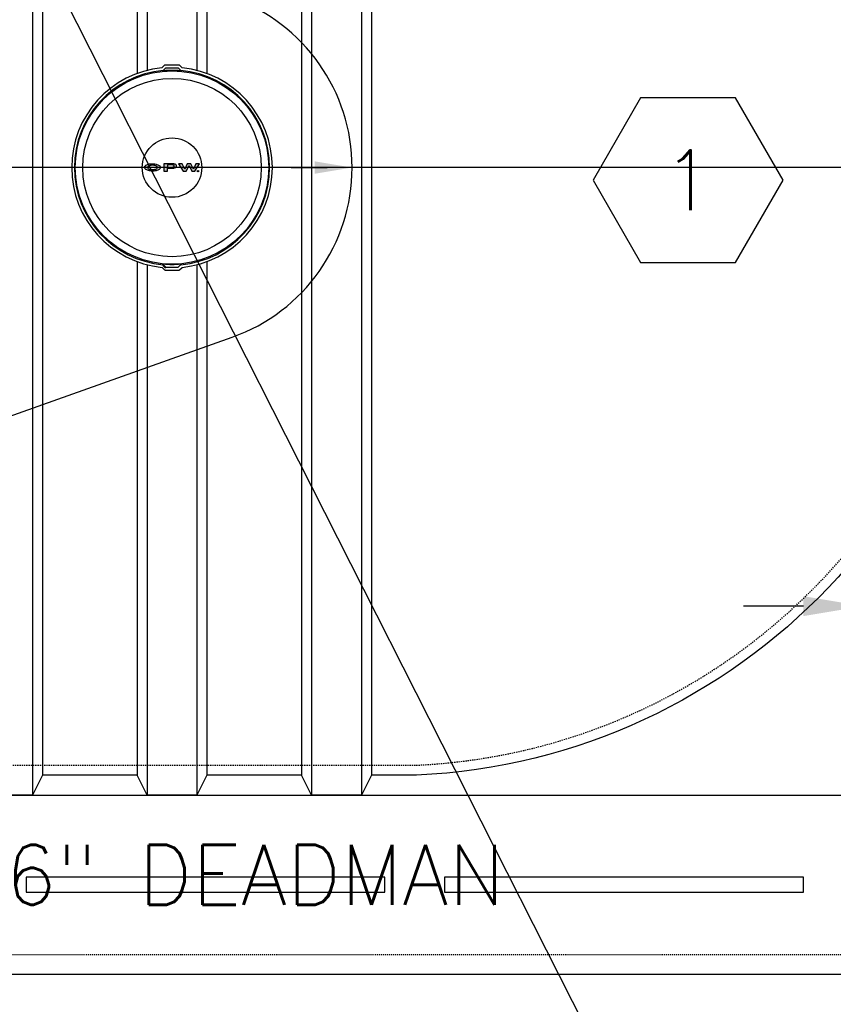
# Model space of a CAD drawing. Extents: x -285 to 5863, y 308 to 3178.
# Tile 607 of 622: x 5306 to 5388, y 1314 to 1413. Entities that reach past the tile are written whole.
import ezdxf
from ezdxf.enums import TextEntityAlignment as Align

# ---------------------------------------------------------------- set-up
doc = ezdxf.new("R2010")
doc.units = 0
doc.header["$MEASUREMENT"] = 0
doc.header["$PDSIZE"] = 1
doc.linetypes.add('HIDDEN3', pattern=[0.1875, 0.125, -0.0625])
doc.linetypes.add('VENT', pattern=[0.04, 0.02, -0.02])
doc.layers.get('0').update_dxf_attribs({"color": 255, "linetype": 'CONTINUOUS'})
doc.layers.get('DEFPOINTS').update_dxf_attribs({"linetype": 'CONTINUOUS'})
for name, color, linetype in [('DIM', 3, 'CONTINUOUS'), ('PIPING-VENT', 3, 'VENT'), ('TANK-ANCHOR', 4, 'CONTINUOUS'), ('TANK-MANHOLE-COVER-18', 2, 'CONTINUOUS'), ('TANK-MANHOLE-COVER-HATCH-18', 7, 'CONTINUOUS'), ('TANK-SLOPE', 3, 'CONTINUOUS'), ('TANK-UST', 5, 'CONTINUOUS'), ('TANK-UST-RIB', 7, 'CONTINUOUS'), ('TEXT', 3, 'CONTINUOUS')]:
    doc.layers.add(name, color=color, linetype=linetype)
doc.layers.add('FREEZE-LINES', color=8, linetype='CONTINUOUS', plot=False)
doc.styles.add('SIMPLEX', font='simplex')
doc.dimstyles.new('DIM64', dxfattribs={"dimscale": 64, "dimtxt": 0.09375, "dimasz": 0.09375, "dimexe": 0.0625, "dimexo": 0.0625, "dimgap": 0.046875, "dimtad": 1, "dimdec": 4, "dimzin": 3, "dimdsep": 46, "dimlunit": 4, "dimtxsty": 'SIMPLEX', "dimcen": 0, "dimclrd": 256, "dimclre": 256, "dimclrt": 256, "dimadec": 0, "dimazin": 0, "dimtfac": 1, "dimtdec": 4, "dimtmove": 0, "dimatfit": 3, "dimfxl": 1, "dimfrac": 2, "dimtolj": 1, "dimtzin": 0, "dimarcsym": 0})

# ---------------------------------------------------------------- blocks, each defined once
blk = doc.blocks.new('HEX')
at = {"color": 3}
blk.add_lwpolyline([(-0.0577, 0.1), (-0.1155, 0), (-0.0577, -0.1), (0.0577, -0.1), (0.1155, 0), (0.0577, 0.1)], close=True, dxfattribs=at)
at = {"color": 3, "style": 'SIMPLEX'}
blk.add_attdef('D#', text='', height=0.08, dxfattribs=at).set_placement((0, 0), align=Align.MIDDLE)
blk = doc.blocks.new('*D73')
at = {"layer": 'DEFPOINTS', "color": 0, "transparency": 16777216}
for p in [(5404.235, 1398.018), (5390.835, 1353.991), (5390.835, 1335.02)]:
    blk.add_point(p, dxfattribs=at)
at = {"layer": 'DIM', "lineweight": -2, "transparency": 16777216}
for p, q in [((5404.235, 1394.018), (5404.235, 1349.991)), ((5390.835, 1339.02), (5390.835, 1357.991)), ((5384.835, 1353.991), (5378.835, 1353.991)), ((5390.835, 1353.991), (5404.235, 1353.991)), ((5410.235, 1353.991), (5466.807, 1353.991))]:
    blk.add_line(p, q, dxfattribs=at)
at = {"layer": 'DIM', "transparency": 16777216}
for points in [[(5384.835, 1354.991), (5384.835, 1352.991), (5390.835, 1353.991)], [(5410.235, 1354.991), (5410.235, 1352.991), (5404.235, 1353.991)]]:
    blk.add_solid(points, dxfattribs=at)
at = {"layer": 'DIM', "transparency": 16777216, "insert": (5441.521, 1361.563), "char_height": 6, "attachment_point": 5, "style": 'SIMPLEX'}
blk.add_mtext('\\A1;1\'-1 3/8"', dxfattribs=at)

msp = doc.modelspace()

# ---------------------------------------------------------------- hatches: boundary and pattern name
at = {"layer": 'TANK-MANHOLE-COVER-HATCH-18', "linetype": 'Continuous'}
h = msp.add_hatch(color=7, dxfattribs=at)
h.paths.add_polyline_path([(5320.20131, 1398.23085), (5320.13544, 1398.272), (5320.05722, 1398.30903), (5319.96803, 1398.34057), (5319.8706, 1398.36663), (5319.76632, 1398.38582), (5319.65791, 1398.39815), (5319.5454, 1398.40362), (5319.43288, 1398.40085), (5319.32311, 1398.3926), (5319.21609, 1398.37611), (5319.11455, 1398.35414), (5319.02125, 1398.32531), (5318.93756, 1398.29099), (5318.86621, 1398.25119), (5318.80585, 1398.20727), (5318.76057, 1398.16061), (5318.73691, 1398.12355), (5318.71942, 1398.0865), (5318.7112, 1398.03436), (5318.71944, 1397.98359), (5318.74278, 1397.93283), (5318.78121, 1397.88481), (5318.81737, 1397.85342), (5318.86629, 1397.81896), (5318.93765, 1397.77918), (5319.02136, 1397.74489), (5319.11467, 1397.71609), (5319.21621, 1397.69279), (5319.32324, 1397.67771), (5319.43301, 1397.66813), (5319.54553, 1397.66678), (5319.65804, 1397.67228), (5319.76644, 1397.68465), (5319.87072, 1397.70388), (5319.96814, 1397.72997), (5320.05732, 1397.76155), (5320.13553, 1397.79861), (5320.20138, 1397.83978), (5320.25352, 1397.88507), (5320.29193, 1397.93311), (5320.31525, 1397.98388), (5320.32347, 1398.03465), (5320.31523, 1398.08679), (5320.29189, 1398.13618), (5320.25346, 1398.1842)])
h.paths.add_polyline_path([(5319.96532, 1398.12515), (5319.98866, 1398.08124), (5319.9969, 1398.03459), (5319.98867, 1397.98931), (5319.96536, 1397.9454), (5319.92557, 1397.90422), (5319.87206, 1397.86717), (5319.80621, 1397.8356), (5319.73074, 1397.81226), (5319.64842, 1397.7944), (5319.56197, 1397.78616), (5319.47278, 1397.78614), (5319.38634, 1397.79436), (5319.30401, 1397.81218), (5319.22853, 1397.83549), (5319.16267, 1397.86704), (5319.11052, 1397.90408), (5319.07072, 1397.94523), (5319.04601, 1397.98914), (5319.03777, 1398.03442), (5319.04599, 1398.08107), (5319.07069, 1398.12499), (5319.11047, 1398.16616), (5319.1626, 1398.20321), (5319.22846, 1398.23341), (5319.30393, 1398.25813), (5319.38625, 1398.27461), (5319.47269, 1398.28286), (5319.56188, 1398.28287), (5319.64833, 1398.27465), (5319.73066, 1398.2582), (5319.80613, 1398.23352), (5319.872, 1398.20334), (5319.92552, 1398.1663)], flags=16)
h = msp.add_hatch(color=7, dxfattribs=at)
h.paths.add_polyline_path([(5321.723, 1398.36971), (5321.64615, 1398.3889), (5321.56382, 1398.39986), (5321.47875, 1398.40396), (5320.66918, 1398.40382), (5320.66932, 1397.66698), (5321.01372, 1397.66704), (5321.01367, 1397.95107), (5321.47883, 1397.95116), (5321.5639, 1397.95529), (5321.64623, 1397.96628), (5321.72307, 1397.98413), (5321.79167, 1398.01022), (5321.84929, 1398.04041), (5321.89457, 1398.0761), (5321.92475, 1398.11589), (5321.94121, 1398.15706), (5321.9412, 1398.19823), (5321.92473, 1398.23939), (5321.89453, 1398.2778), (5321.84924, 1398.31347), (5321.79161, 1398.34502)])
h.paths.add_polyline_path([(5321.01361, 1398.28862), (5321.47877, 1398.2887), (5321.53777, 1398.2846), (5321.59266, 1398.27363), (5321.63932, 1398.2558), (5321.67637, 1398.23248), (5321.69833, 1398.20642), (5321.70657, 1398.1776), (5321.69834, 1398.14879), (5321.67639, 1398.12134), (5321.63935, 1398.09801), (5321.5927, 1398.08153), (5321.53781, 1398.06917), (5321.47881, 1398.06642), (5321.01365, 1398.06633)], flags=16)
for points in [[(5322.49551, 1398.40415), (5322.13463, 1398.40408), (5322.60267, 1397.66733), (5322.91003, 1397.66738), (5323.18573, 1398.22726), (5323.46163, 1397.66748), (5323.76899, 1397.66754), (5324.23676, 1398.40446), (5323.87589, 1398.4044), (5323.6194, 1397.84314), (5323.36545, 1398.4043), (5323.00595, 1398.40424), (5322.7522, 1397.84299)], [(5324.00637, 1397.66346, 1), (5324.15731, 1397.66349, 1)]]:
    msp.add_hatch(color=7, dxfattribs=at).paths.add_polyline_path(points)

# ---------------------------------------------------------------- linework, layer by layer
msp.add_line((4499.19509, 3018.24851), (5862.73979, 324.31873))
at = {"layer": 'FREEZE-LINES', "linetype": 'Continuous'}
msp.add_line((5653.857, 1398.01839), (4609.857, 1398.01839), dxfattribs=at)
at = {"layer": 'PIPING-VENT', "ltscale": 3}
msp.add_line((5169.47882, 1319.01839), (5440.23519, 1319.01839), dxfattribs=at)
at = {"layer": 'TANK-ANCHOR'}
msp.add_lwpolyline([(5390.83467, 1317.01993), (5216.83467, 1317.01993), (5216.83467, 1335.01993), (5390.83467, 1335.01993)], close=True, dxfattribs=at)
at = {"layer": 'TANK-ANCHOR', "color": 7}
for points in [[(5306.83467, 1326.76993), (5306.83467, 1325.26993), (5342.83467, 1325.26993), (5342.83467, 1326.76993)], [(5348.83467, 1326.76993), (5348.83467, 1325.26993), (5384.83467, 1325.26993), (5384.83467, 1326.76993)]]:
    msp.add_lwpolyline(points, close=True, dxfattribs=at)
at = {"layer": 'TANK-MANHOLE-COVER-18', "color": 1, "linetype": 'Continuous'}
msp.add_line((5320.82475, 1387.91243), (5320.56537, 1388.17309), dxfattribs=at)
at = {"layer": 'TANK-MANHOLE-COVER-18', "color": 4, "linetype": 'Continuous'}
msp.add_lwpolyline([(5322.18088, 1408.30549), (5320.77168, 1408.30523, 0.19600928), (5320.72799, 1408.28741), (5320.4717, 1408.0367, 0.90467588), (5320.4753, 1387.99972), (5320.73169, 1387.7491, 0.19600928), (5320.77539, 1387.73129), (5322.18458, 1387.73155, 0.19600928), (5322.22828, 1387.74937), (5322.48441, 1387.99993, 0.90481458), (5322.4808, 1408.03721), (5322.22458, 1408.28768, 0.19600928)], format="xyb", close=True, dxfattribs=at)
at = {"layer": 'TANK-MANHOLE-COVER-18', "color": 1, "linetype": 'Continuous'}
for points in [[(5322.37663, 1388.2625, 0.91236254), (5322.37312, 1407.7746), (5322.3369, 1407.69934, 0.04435615), (5320.61591, 1407.69891), (5320.58101, 1407.77428, 0.9123628), (5320.58452, 1388.26218), (5320.6194, 1388.33756, 0.04435615), (5322.34039, 1388.33775)], [(5320.64631, 1407.73049), (5320.6181, 1407.79203), (5320.85955, 1408.03357), (5322.09448, 1408.03379), (5322.33602, 1407.79234), (5322.3066, 1407.7309, 0.04265886)], [(5320.64981, 1388.30599), (5320.62162, 1388.24445), (5320.86316, 1388.00299), (5322.09809, 1388.00322), (5322.33954, 1388.24476), (5322.31009, 1388.30618, -0.04265886)]]:
    msp.add_lwpolyline(points, format="xyb", close=True, dxfattribs=at)
at = {"layer": 'TANK-MANHOLE-COVER-18', "color": 2, "linetype": 'Continuous'}
for radius in [9.70655, 8.9505, 2.98304]:
    msp.add_circle((5321.47882, 1398.01839), radius, dxfattribs=at)
at = {"layer": 'TANK-MANHOLE-COVER-HATCH-18', "color": 7, "linetype": 'Continuous'}
for points in [[(5320.32347, 1398.03465), (5320.31525, 1397.98388), (5320.29193, 1397.93311), (5320.25352, 1397.88507), (5320.20138, 1397.83978), (5320.13553, 1397.79861), (5320.05732, 1397.76155), (5319.96814, 1397.72997), (5319.87072, 1397.70388), (5319.76644, 1397.68465), (5319.65804, 1397.67228), (5319.54553, 1397.66678), (5319.43301, 1397.66813), (5319.32324, 1397.67771), (5319.21621, 1397.69279), (5319.11467, 1397.71609), (5319.02136, 1397.74489), (5318.93765, 1397.77918), (5318.86629, 1397.81896), (5318.81737, 1397.85342), (5318.78121, 1397.88481), (5318.74278, 1397.93283), (5318.71944, 1397.98359), (5318.7112, 1398.03436), (5318.71942, 1398.0865), (5318.73691, 1398.12355), (5318.76057, 1398.16061), (5318.80585, 1398.20727), (5318.86621, 1398.25119), (5318.93756, 1398.29099), (5319.02125, 1398.32531), (5319.11455, 1398.35414), (5319.21609, 1398.37611), (5319.32311, 1398.3926), (5319.43288, 1398.40085), (5319.5454, 1398.40362), (5319.65791, 1398.39815), (5319.76632, 1398.38582), (5319.8706, 1398.36663), (5319.96803, 1398.34057), (5320.05722, 1398.30903), (5320.13544, 1398.272), (5320.20131, 1398.23085), (5320.25346, 1398.1842), (5320.29189, 1398.13618), (5320.31523, 1398.08679)], [(5319.80613, 1398.23352), (5319.872, 1398.20334), (5319.92552, 1398.1663), (5319.96532, 1398.12515), (5319.98866, 1398.08124), (5319.9969, 1398.03459), (5319.98867, 1397.98931), (5319.96536, 1397.9454), (5319.92557, 1397.90422), (5319.87206, 1397.86717), (5319.80621, 1397.8356), (5319.73074, 1397.81226), (5319.64842, 1397.7944), (5319.56197, 1397.78616), (5319.47278, 1397.78614), (5319.38634, 1397.79436), (5319.30401, 1397.81218), (5319.22853, 1397.83549), (5319.16267, 1397.86704), (5319.11052, 1397.90408), (5319.07072, 1397.94523), (5319.04601, 1397.98914), (5319.03777, 1398.03442), (5319.04599, 1398.08107), (5319.07069, 1398.12499), (5319.11047, 1398.16616), (5319.1626, 1398.20321), (5319.22846, 1398.23341), (5319.30393, 1398.25813), (5319.38625, 1398.27461), (5319.47269, 1398.28286), (5319.56188, 1398.28287), (5319.64833, 1398.27465), (5319.73066, 1398.2582)], [(5321.723, 1398.36971), (5321.64615, 1398.3889), (5321.56382, 1398.39986), (5321.47875, 1398.40396), (5320.66918, 1398.40382), (5320.66932, 1397.66698), (5321.01372, 1397.66704), (5321.01367, 1397.95107), (5321.47883, 1397.95116), (5321.5639, 1397.95529), (5321.64623, 1397.96628), (5321.72307, 1397.98413), (5321.79167, 1398.01022), (5321.84929, 1398.04041), (5321.89457, 1398.0761), (5321.92475, 1398.11589), (5321.94121, 1398.15706), (5321.9412, 1398.19823), (5321.92473, 1398.23939), (5321.89453, 1398.2778), (5321.84924, 1398.31347), (5321.79161, 1398.34502)], [(5321.59266, 1398.27363), (5321.53777, 1398.2846), (5321.47877, 1398.2887), (5321.01361, 1398.28862), (5321.01365, 1398.06633), (5321.47881, 1398.06642), (5321.53781, 1398.06917), (5321.5927, 1398.08153), (5321.63935, 1398.09801), (5321.67639, 1398.12134), (5321.69834, 1398.14879), (5321.70657, 1398.1776), (5321.69833, 1398.20642), (5321.67637, 1398.23248), (5321.63932, 1398.2558)], [(5322.60267, 1397.66733), (5322.91003, 1397.66738), (5323.18573, 1398.22726), (5323.46163, 1397.66748), (5323.76899, 1397.66754), (5324.23676, 1398.40446), (5323.87589, 1398.4044), (5323.6194, 1397.84314), (5323.36545, 1398.4043), (5323.00595, 1398.40424), (5322.7522, 1397.84299), (5322.49551, 1398.40415), (5322.13463, 1398.40408)]]:
    msp.add_lwpolyline(points, close=True, dxfattribs=at)
msp.add_circle((5324.08184, 1397.66348), 0.07547, dxfattribs=at)
at = {"layer": 'TANK-SLOPE'}
msp.add_lwpolyline([(5283.57379, 1365.37841), (5327.52712, 1380.99195, 0.70597857), (5327.52765, 1415.04464), (5283.5748, 1430.65955, 1.41647358)], format="xyb", close=True, dxfattribs=at)
at = {"layer": 'TANK-SLOPE', "const_width": 0.125}
msp.add_lwpolyline([(5337.04762, 1398.01839), (5333.40683, 1398.01839)], dxfattribs=at)
at = {"layer": 'TANK-SLOPE'}
msp.add_solid([(5335.79762, 1397.39339), (5339.54762, 1398.01839), (5335.79762, 1398.64339)], dxfattribs=at)
at = {"layer": 'TANK-UST'}
msp.add_lwpolyline([(5346.01483, 1459.01839, -0.95433087), (5346.01483, 1337.01839), (5341.47882, 1337.01839), (5340.47882, 1335.01839), (5335.47882, 1335.01839), (5334.47882, 1337.01839), (5324.97882, 1337.01839), (5323.97882, 1335.01839), (5318.97882, 1335.01839), (5317.97882, 1337.01839), (5308.47882, 1337.01839), (5307.47882, 1335.01839), (5302.47882, 1335.01839)], format="xyb", dxfattribs=at)
at = {"layer": 'TANK-UST', "color": 2, "linetype": 'HIDDEN3'}
msp.add_lwpolyline([(4922.22882, 1458.01839), (4917.71627, 1458.01839, 0.9539575), (4917.71627, 1338.01839), (4922.22882, 1338.01839), (5017.47902, 1338.01839), (5116.49837, 1338.01839), (5341.49837, 1338.01839), (5345.99157, 1338.01839, 0.9539575), (5345.99157, 1458.01839), (5341.49837, 1458.01839), (5116.49837, 1458.01839), (5017.47902, 1458.01839)], format="xyb", close=True, dxfattribs=at)
at = {"layer": 'TANK-UST-RIB'}
for p, q in [((5307.47882, 1461.01839), (5307.47882, 1335.01839)), ((5318.97882, 1461.01839), (5318.97882, 1407.77189)), ((5323.97882, 1461.01839), (5323.97882, 1407.77189)), ((5335.47882, 1461.01839), (5335.47882, 1335.01839)), ((5340.47882, 1461.01839), (5340.47882, 1335.01839)), ((5308.47882, 1459.01839), (5308.47882, 1337.01839)), ((5317.97882, 1459.01839), (5317.97882, 1407.4593)), ((5324.97882, 1459.01839), (5324.97882, 1407.4593)), ((5334.47882, 1459.01839), (5334.47882, 1337.01839)), ((5341.47882, 1459.01839), (5341.47882, 1337.01839)), ((5317.97882, 1388.57748), (5317.97882, 1337.01839)), ((5318.97882, 1388.26489), (5318.97882, 1335.01839)), ((5323.97882, 1388.26489), (5323.97882, 1335.01839)), ((5324.97882, 1388.57748), (5324.97882, 1337.01839))]:
    msp.add_line(p, q, dxfattribs=at)

# ---------------------------------------------------------------- block references
at = {"layer": 'TEXT'}
ref = msp.add_blockref('HEX', (5373.25955, 1396.75211), dxfattribs=dict(at, xscale=82.50601499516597, yscale=82.50601499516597, zscale=82.50601499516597))
ref.add_attrib('D#', '1', dxfattribs={"layer": '0', "color": 0, "height": 6, "style": 'SIMPLEX'}).set_placement((5373.25955, 1396.75211), align=Align.MIDDLE)

# ---------------------------------------------------------------- texts
at = {"layer": 'TEXT', "color": 3, "style": 'SIMPLEX'}
msp.add_text('18"x8"x14\'-6" DEADMAN', height=6, dxfattribs=at).set_placement((5303.83467, 1327.01993), align=Align.MIDDLE)

# ---------------------------------------------------------------- dimensions: what is measured, and where the dimension line sits
at = {"layer": 'DIM'}
dim = msp.add_linear_dim(base=(5390.83467, 1353.99108), p1=(5404.23519, 1398.01839), p2=(5390.83467, 1335.01993), angle=180, dimstyle='DIM64', dxfattribs=at)
dim.commit()
dim.dimension.update_dxf_attribs({"geometry": '*D73', "text_midpoint": (5441.5209, 1353.99108), "dimtype": 160})

doc.saveas('drawing.dxf')
